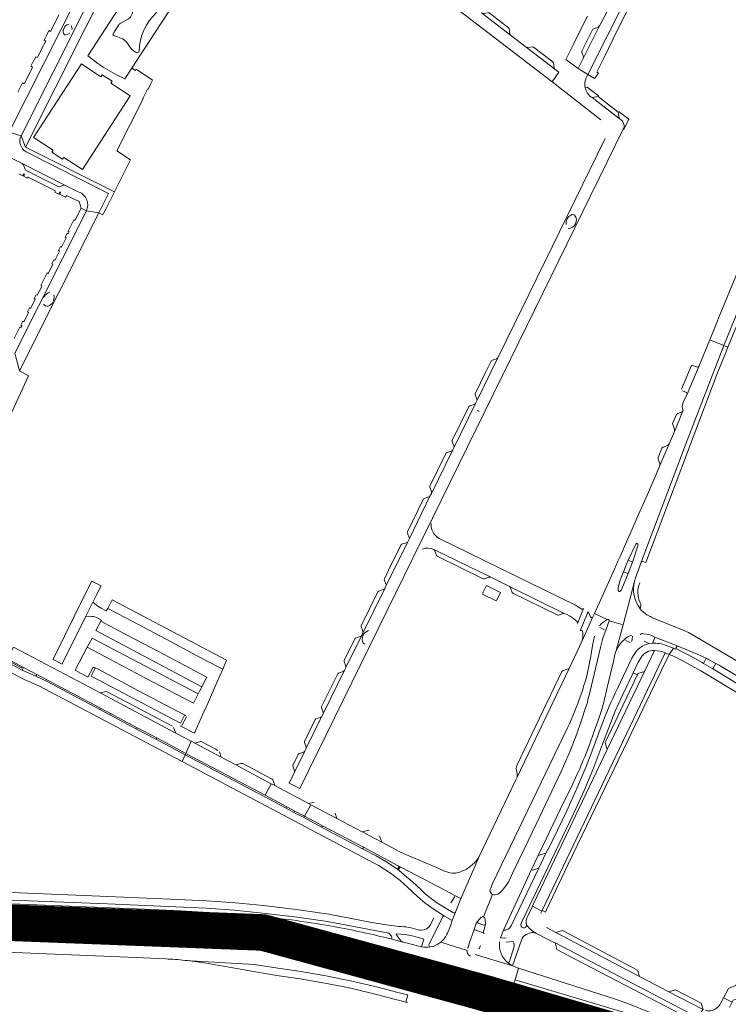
# Model space of a CAD drawing. Header units: metres. Extents: x 166325 to 190320, y 381923 to 404576.
# Tile 319 of 656: x 174459 to 174750, y 387516 to 387920. Entities that reach past the tile are written whole.
import ezdxf

# ---------------------------------------------------------------- set-up
doc = ezdxf.new("R2010")
doc.units = ezdxf.units.M
for name, color, linetype, lineweight in [('B-WE-VH-VERHARDING_ASFALT-GV', 8, 'Continuous', 18), ('B-WE-VH-VERHARDING_BETONSTRAATSTEEN-GV', 8, 'Continuous', 18), ('B-WE-VH-VERHARDING_N-WEG', 8, 'Continuous', 18), ('B-WE-VH-VERHARDING_STRAATBAKSTEEN-GV', 8, 'Continuous', 18)]:
    doc.layers.add(name, color=color, linetype=linetype, lineweight=lineweight)

msp = doc.modelspace()

# ---------------------------------------------------------------- linework, layer by layer
at = {"layer": 'B-WE-VH-VERHARDING_ASFALT-GV', "flags": 128}
for points in [[(174785.54, 387877.691), (174792.095, 387893.698), (174795.816, 387902.763), (174789.58, 387912.319), (174788.667, 387910.122), (174789.134, 387908.98), (174789.449, 387907.966), (174789.668, 387906.517), (174789.655, 387905.476), (174789.544, 387904.347), (174789.219, 387903.043), (174787.524, 387898.883), (174770.42, 387856.884), (174769.837, 387855.457), (174764.72, 387842.93), (174753.077, 387814.426), (174751.497, 387810.557), (174747.659, 387801.163), (174746.61, 387798.594), (174745.03, 387794.726), (174742.435, 387788.372), (174748.128, 387786.015)], [(174775.791, 387849.012), (174776.78, 387851.438), (174781.536, 387863.111), (174782.407, 387865.251), (174786.197, 387874.553), (174786.247, 387874.674), (174786.252, 387875.034), (174785.536, 387876.923), (174785.54, 387877.691), (174748.128, 387786.015), (174749.837, 387785.307), (174750.253, 387786.329), (174754.011, 387795.553), (174755.672, 387799.628), (174759.535, 387809.11), (174760.219, 387810.79)], [(174748.693, 387782.5), (174749.837, 387785.307), (174748.128, 387786.015), (174732.419, 387745.173), (174714.269, 387697.052), (174714.918, 387697.352), (174716.17, 387696.895), (174745.259, 387774.069)], [(174486.247, 387674.857), (174489.147, 387680.647), (174490.438, 387683.29), (174492.501, 387687.386), (174488.701, 387689.301), (174486.137, 387684.211), (174473.068, 387657.718), (174472.795, 387657.143), (174476.509, 387655.19), (174476.813, 387655.802)], [(174465.725, 387650.195), (174460.119, 387652.714), (174446.479, 387659.948), (174442.068, 387662.696), (174437.743, 387665.264), (174432.586, 387667.994), (174428.703, 387670.049), (174407.562, 387681.24), (174406.198, 387678.548), (174434.263, 387663.694), (174439.411, 387660.8), (174445.053, 387657.304), (174458.31, 387650.261), (174460.961, 387648.925), (174466.969, 387646.322), (174525.812, 387615.208), (174527.012, 387617.971), (174514.98, 387624.342), (174507.054, 387628.539), (174496.134, 387634.322), (174492.208, 387636.401), (174470.032, 387648.144)], [(174492.081, 387643.331), (174487.95, 387645.517), (174461.946, 387659.242), (174456.46, 387662.154), (174453.878, 387657.388), (174457.631, 387655.394), (174460.082, 387654.116), (174460.689, 387653.794), (174466.049, 387650.956), (174492.486, 387636.956), (174496.419, 387634.874), (174507.361, 387629.081), (174515.33, 387624.862), (174527.261, 387618.545), (174529.43, 387623.544), (174523.211, 387626.86)], [(174547.794, 387613.776), (174541.843, 387616.924), (174530.958, 387622.729), (174529.43, 387623.544), (174527.261, 387618.545), (174559.798, 387601.319), (174562.382, 387606.057)], [(174663.935, 387530.288), (174662.445, 387525.609), (174741.228, 387502.012), (174717.536, 387512.324), (174709.515, 387515.539), (174703.301, 387517.712)], [(174660.349, 387518.612), (174659.845, 387516.93), (174708.012, 387501.381), (174708.638, 387501.179), (174742.092, 387494.128)]]:
    msp.add_lwpolyline(points, close=True, dxfattribs=at)
for points in [[(174748.128, 387786.015), (174742.435, 387788.372), (174737.918, 387777.316), (174733.069, 387766.036), (174731.561, 387762.558), (174731.159, 387761.63), (174731.085, 387760.875), (174731.418, 387759.468)], [(174712.097, 387691.014), (174713.108, 387693.842), (174714.269, 387697.052), (174732.419, 387745.173), (174748.128, 387786.015)], [(174731.404, 387759.103), (174727.892, 387750.7), (174725.739, 387745.586), (174721.925, 387736.68), (174720.376, 387733.059), (174717.211, 387725.847), (174715.431, 387721.791), (174712.639, 387715.429), (174710.491, 387710.535), (174708.776, 387706.572), (174705.573, 387699.329), (174704.724, 387697.442), (174703.348, 387694.226), (174695.025, 387675.899), (174700.321, 387673.496)], [(174713.003, 387704.171), (174710.67, 387697.102), (174709.978, 387695.225), (174708.848, 387692.408), (174706.327, 387686.036), (174706.011, 387685.48), (174705.532, 387685.056)], [(174708.118, 387695.973), (174708.89, 387697.834), (174712.066, 387704.493)], [(174704.752, 387685.541), (174704.796, 387686.599), (174705.149, 387688.143), (174705.642, 387689.649), (174706.985, 387693.133), (174708.118, 387695.973)], [(174701.058, 387672.903), (174706.857, 387671.308), (174711.487, 387689.165), (174711.512, 387689.262)], [(174700.321, 387673.496), (174695.025, 387675.899), (174694.403, 387674.528), (174689.837, 387664.406), (174684.864, 387653.716), (174684.691, 387653.344), (174663.199, 387608.479), (174662.823, 387607.696), (174647.67, 387576.134), (174640.037, 387558.555), (174638.01, 387553.313), (174636.668, 387549.948), (174635.894, 387547.74), (174634.717, 387544.776)], [(174699.102, 387640.3), (174701.036, 387648.405), (174702.824, 387656.276), (174703.453, 387659.103), (174703.973, 387660.819), (174706.857, 387671.308), (174701.058, 387672.903), (174699.812, 387669.534), (174698.492, 387665.784), (174697.535, 387662.006), (174693.154, 387643.465), (174692.396, 387640.565), (174692.347, 387640.364), (174692.033, 387639.075)], [(174693.531, 387658.466), (174694.299, 387662.866), (174695.12, 387666.631)], [(174718.876, 387663.83), (174717.369, 387663.607)], [(174724.057, 387659.807), (174725.713, 387659.152), (174727.457, 387661.717), (174725.606, 387662.453), (174724.527, 387662.882)], [(174759.563, 387643.601), (174756.821, 387645.251), (174753.93, 387646.991), (174750.22, 387649.223), (174743.636, 387653.185), (174739.874, 387655.448), (174739.059, 387655.939), (174735.547, 387657.899), (174728.437, 387661.528), (174728.351, 387661.351), (174727.457, 387661.717), (174725.713, 387659.152), (174727.224, 387658.555), (174730.832, 387656.778), (174738.714, 387652.453), (174771.763, 387632.52), (174777.041, 387629.337), (174787.019, 387623.319)], [(174711.043, 387658.664), (174710.437, 387657.602), (174704.493, 387645.185)], [(174711.02, 387651.668), (174713.079, 387655.956), (174714.226, 387657.908)], [(174664.798, 387548.298), (174665.384, 387549.597), (174686.45, 387593.727), (174690.792, 387603.293), (174694.351, 387611.773), (174697.311, 387619.376), (174700.79, 387628.757), (174703.614, 387635.888), (174706.583, 387642.425), (174711.02, 387651.668)], [(174691.514, 387637.609), (174689.648, 387631.695), (174687.878, 387626.583), (174685.267, 387619.915), (174681.468, 387611.04), (174671.192, 387589.474), (174666.151, 387579.192), (174661.606, 387569.663), (174659.928, 387565.952)], [(174693.103, 387622.416), (174694.681, 387626.82), (174697.141, 387633.687)], [(174652.146, 387562.157), (174652.735, 387564.012), (174653.365, 387565.32), (174684.018, 387628.959)], [(174697.837, 387629.566), (174694.424, 387620.309), (174691.693, 387613.131), (174688.127, 387604.778), (174683.668, 387594.897), (174676.126, 387579.005), (174675.914, 387579.086), (174675.171, 387577.516), (174672.273, 387571.399), (174660.911, 387547.661)], [(174583.056, 387588.293), (174575.712, 387592.182), (174571.682, 387594.316), (174568.457, 387596.023), (174559.504, 387600.764), (174527.012, 387617.971), (174525.812, 387615.208), (174558.111, 387598.129), (174604.683, 387573.504)], [(174552.374, 387552.06), (174538.878, 387553.089), (174525.363, 387553.842), (174510.369, 387554.506), (174428.482, 387557.87), (174416.392, 387558.543), (174399.352, 387559.725), (174389.651, 387560.652), (174380.477, 387561.804), (174371.33, 387563.152), (174361.236, 387564.872), (174356.935, 387565.751), (174351.204, 387566.922), (174341.677, 387568.974), (174332.182, 387571.171), (174194.566, 387605.241), (174183.218, 387607.987), (174171.845, 387610.626)], [(174607.772, 387582.043), (174599.738, 387586.294), (174589.349, 387591.79), (174578.629, 387597.461), (174576.025, 387592.728), (174583.375, 387588.837), (174600.458, 387579.828), (174614.538, 387572.406), (174615.797, 387571.742), (174633.907, 387562.195), (174635.671, 387561.267), (174638.303, 387559.915), (174639.861, 387559.079)], [(174656.464, 387542.815), (174657.676, 387545.97), (174669.244, 387570.859), (174672.003, 387576.603), (174673.75, 387580.258), (174682.545, 387598.591)], [(174625.619, 387560.899), (174623.851, 387562.535), (174620.163, 387565.947), (174617.136, 387568.565), (174614.91, 387570.376), (174613.751, 387571.223), (174609.425, 387574.119), (174605.439, 387576.443), (174600.164, 387579.261), (174583.056, 387588.293)], [(174634.058, 387569.984), (174633.533, 387570.225), (174630.919, 387571.424), (174617.878, 387576.838), (174615.13, 387578.15), (174607.772, 387582.043)], [(174640.037, 387558.555), (174647.67, 387576.134), (174646.867, 387574.781), (174645.867, 387573.566), (174645.194, 387572.993), (174643.905, 387571.942)], [(174416.351, 387560.11), (174452.204, 387558.455), (174495.13, 387556.692), (174535.578, 387554.918), (174547.295, 387554.095), (174558.737, 387552.971), (174571.85, 387551.448), (174585.389, 387549.484), (174610.617, 387544.689), (174611.674, 387543.417)], [(174520.98, 387558.623), (174495.22, 387559.761), (174452.451, 387561.52), (174416.607, 387563.139)], [(174618.481, 387563.464), (174622.385, 387559.793), (174625.499, 387557.079), (174626.366, 387556.414), (174628.02, 387555.225), (174633.454, 387551.707), (174636.668, 387549.948), (174638.01, 387553.313)], [(174653.256, 387560.613), (174649.485, 387551.431)], [(174614.715, 387547.497), (174609.644, 387548.099), (174603.675, 387549.131), (174586.004, 387552.457), (174572.541, 387554.429), (174559.157, 387556.014), (174547.723, 387557.128), (174535.807, 387557.968), (174520.98, 387558.623)], [(174637.332, 387552.997), (174636.894, 387553.26), (174632.435, 387555.937), (174630.65, 387557.058)], [(174633.454, 387551.707), (174628.02, 387555.225)], [(174673.032, 387552.922), (174673.447, 387553.776), (174669.594, 387555.778), (174667.675, 387551.758)], [(174436.885, 387550.529), (174518.822, 387547.154), (174531.075, 387546.548), (174541.33, 387545.908), (174551.572, 387545.091), (174561.771, 387544.098), (174571.943, 387542.86), (174582.08, 387541.332), (174592.17, 387539.519), (174602.201, 387537.34), (174614.867, 387534.224), (174619.536, 387532.933), (174622.32, 387532.164), (174623.263, 387531.903), (174625.21, 387531.199), (174628.163, 387529.862)], [(174627.137, 387540.277), (174631.96, 387549.802), (174632.787, 387551.487)], [(174629.18, 387551.049), (174627.713, 387548.109)], [(174643.377, 387539.398), (174643.804, 387540.831), (174645.54, 387545.839), (174646.696, 387549.071), (174647.12, 387549.601), (174648.466, 387551.153)], [(174647.12, 387549.601), (174646.696, 387549.071), (174645.54, 387545.839)], [(174646.14, 387546.119), (174649.429, 387544.896), (174650.303, 387548.335)], [(174650.303, 387548.335), (174649.695, 387548.01), (174647.34, 387548.872)], [(174650.135, 387550.599), (174650.303, 387548.335), (174649.429, 387544.896)], [(174651.617, 387518.827), (174626.742, 387525.628), (174614.221, 387528.805), (174602.419, 387531.745), (174596.661, 387533.055), (174590.873, 387534.229), (174585.059, 387535.265), (174579.222, 387536.163), (174573.366, 387536.923), (174568.389, 387537.319), (174563.405, 387537.625), (174558.417, 387537.841), (174553.426, 387537.968), (174548.433, 387538.005), (174520.382, 387541.114), (174437.763, 387544.515)], [(174611.482, 387542.323), (174616.335, 387541.064), (174615.968, 387541.24), (174615.687, 387541.494), (174613.607, 387544.102), (174613.766, 387544.487), (174617.383, 387544.204), (174619.718, 387543.698), (174622.838, 387542.866), (174625.006, 387542.201), (174624.033, 387539.069)], [(174623.978, 387545.932), (174623.33, 387545.965), (174622.694, 387546.092)], [(174657.676, 387545.97), (174656.464, 387542.815), (174658.129, 387542.684), (174658.852, 387542.74)], [(174667.028, 387544.153), (174668.852, 387544.845), (174669.382, 387544.925), (174669.925, 387544.966), (174670.44, 387544.898), (174671.027, 387544.763)], [(174671.027, 387544.763), (174671.855, 387544.33), (174675.212, 387542.575), (174677.927, 387541.181), (174678.873, 387540.685), (174737.222, 387510.197), (174739.66, 387513.318), (174725.631, 387520.598), (174713.63, 387526.921), (174679.248, 387544.918)], [(174679.248, 387544.918), (174675.317, 387546.985)], [(174548.407, 387541.005), (174530.328, 387540.848), (174520.382, 387541.114), (174548.433, 387538.005), (174553.426, 387537.968), (174558.417, 387537.841), (174563.405, 387537.625), (174568.389, 387537.319), (174573.366, 387536.923), (174579.222, 387536.163), (174585.059, 387535.265), (174590.873, 387534.229), (174596.661, 387533.055), (174602.419, 387531.745), (174614.221, 387528.805), (174626.742, 387525.628), (174627.414, 387528.047), (174624.493, 387528.89), (174621.631, 387529.718), (174618.89, 387530.51), (174614.195, 387531.805), (174602.393, 387534.745)], [(174624.033, 387539.069), (174621.836, 387539.626), (174618.283, 387540.547), (174616.335, 387541.064), (174611.482, 387542.323), (174608.565, 387543.026)], [(174627.138, 387539.504), (174627.086, 387539.748)], [(174642.788, 387537.644), (174631.964, 387541.031)], [(174661.48, 387531.235), (174665.046, 387541.838)], [(174415.648, 387538.61), (174423.267, 387538.263), (174456.996, 387536.725), (174506.851, 387534.655), (174519.019, 387534.15)], [(174628.823, 387539.301), (174627.676, 387539.089)], [(174646.102, 387535.913), (174661.48, 387531.235)], [(174653.017, 387518.884), (174654.619, 387518.522), (174655.622, 387518.295), (174657.257, 387517.766), (174659.845, 387516.93), (174660.349, 387518.612), (174662.445, 387525.609), (174663.935, 387530.288), (174661.48, 387531.235), (174646.102, 387535.913)], [(174526.972, 387533.552), (174555.46, 387531.897), (174565.072, 387530.357), (174574.705, 387528.96), (174584.808, 387527.198), (174594.861, 387525.167), (174606.612, 387522.4), (174613.839, 387520.511), (174618.416, 387519.374), (174617.668, 387516.363), (174618.373, 387516.143)], [(174534.875, 387532.465), (174541.913, 387531.231), (174555.029, 387528.928), (174564.641, 387527.388), (174574.274, 387525.991), (174584.377, 387524.229), (174594.43, 387522.198), (174606.181, 387519.431), (174613.408, 387517.542), (174615.147, 387517.053), (174617.668, 387516.363), (174618.416, 387519.374), (174613.839, 387520.511), (174606.612, 387522.4), (174594.861, 387525.167), (174584.808, 387527.198), (174574.705, 387528.96), (174565.072, 387530.357), (174555.46, 387531.897), (174526.972, 387533.552)], [(174627.414, 387528.047), (174626.742, 387525.628), (174651.617, 387518.827)], [(174746.486, 387499.999), (174741.228, 387502.012), (174662.445, 387525.609), (174660.349, 387518.612), (174742.092, 387494.128), (174818.205, 387470.214), (174855.681, 387459.179), (174882.384, 387451.497), (174910.59, 387443.622), (174963.641, 387429.508), (175000, 387419.97), (175016.181, 387415.624), (175025.288, 387413.166), (175053.85, 387405.65)], [(174649.695, 387509.885), (174651.428, 387509.722), (174654.102, 387508.907), (174657.232, 387507.967), (174659.15, 387514.538), (174656.483, 387515.407), (174653.815, 387516.276), (174653.33, 387516.434)], [(174750.511, 387514.21), (174751.653, 387516.374), (174748.07, 387518.152), (174747.024, 387516.143)]]:
    msp.add_lwpolyline(points, dxfattribs=at)
at = {"layer": 'B-WE-VH-VERHARDING_ASFALT-GV'}
for points in [[(174731.418, 387759.468, -0.1808714), (174731.404, 387759.103)], [(174700.321, 387673.496, -0.6579424), (174701.058, 387672.903)], [(174717.369, 387663.607, 0.2117992), (174711.043, 387658.664)], [(174724.527, 387662.882, 0.0885446), (174718.876, 387663.83)], [(174689.448, 387642.43, 0.0482211), (174693.531, 387658.466)], [(174714.226, 387657.908, -0.288425), (174719.743, 387660.739)], [(174719.743, 387660.739, -0.0787436), (174724.057, 387659.807)], [(174704.493, 387645.185, 0.0246187), (174697.837, 387629.566)], [(174684.018, 387628.959, 0.0265775), (174689.448, 387642.43)], [(174692.033, 387639.075, -0.02635), (174691.514, 387637.609)], [(174697.141, 387633.687, 0.0146778), (174699.102, 387640.3)], [(174687.338, 387608.523, 0.0188602), (174693.103, 387622.416)], [(174682.545, 387598.591, 0.0103821), (174687.338, 387608.523)], [(174604.683, 387573.504, -0.0589837), (174618.481, 387563.464)], [(174640.624, 387570.103, -0.2093734), (174634.058, 387569.984)], [(174643.905, 387571.942, -0.080105), (174640.624, 387570.103)], [(174659.928, 387565.952, -0.0368185), (174657.612, 387562.821)], [(174630.65, 387557.058, -0.0339469), (174625.619, 387560.899)], [(174653.256, 387560.613, -0.2087059), (174652.146, 387562.157)], [(174655.407, 387560.725, -0.1878188), (174653.256, 387560.613)], [(174657.612, 387562.821, -0.1095157), (174655.407, 387560.725)], [(174584.882, 387547.986, 0.0219582), (174552.374, 387552.06)], [(174638.01, 387553.313, -0.3281372), (174637.332, 387552.997)], [(174608.565, 387543.026, 0.0196044), (174584.882, 387547.986)], [(174627.713, 387548.109, -0.2587802), (174623.978, 387545.932)], [(174632.787, 387551.487, -0.4417867), (174633.454, 387551.707)], [(174667.098, 387548.091, -0.6629915), (174665.563, 387547.008)], [(174667.675, 387551.758, 0.1865736), (174667.098, 387548.091)], [(174671.027, 387544.763, -0.0894593), (174667.098, 387548.091)], [(174622.694, 387546.092, 0.0777593), (174614.715, 387547.497)], [(174634.717, 387544.776, -0.1262114), (174631.964, 387541.031)], [(174645.54, 387545.839, -0.4135037), (174646.14, 387546.119)], [(174649.429, 387544.896, -0.3362513), (174649.686, 387544.394)], [(174665.046, 387541.838, -0.2326137), (174667.028, 387544.153)], [(174573.34, 387539.923, 0.0223779), (174548.407, 387541.005)], [(174602.393, 387534.745, 0.0295208), (174573.34, 387539.923)], [(174611.864, 387542.678, -0.3439942), (174611.482, 387542.323)], [(174611.674, 387543.417, -0.2624187), (174611.864, 387542.678)], [(174627.086, 387539.748, -0.2387046), (174627.137, 387540.277)], [(174631.964, 387541.031, -0.0819187), (174628.823, 387539.301)], [(174648.307, 387539.697, -0.0405713), (174647.638, 387538.222)], [(174658.992, 387532.998, -0.2351957), (174656.123, 387541.21)], [(174627.676, 387539.089, -0.0781382), (174624.033, 387539.069)], [(174627.676, 387539.089, -0.4009235), (174627.138, 387539.504)], [(174644.203, 387535.301, -0.3863413), (174642.788, 387537.644)], [(174642.985, 387538.508, -0.0507486), (174643.377, 387539.398)], [(174519.019, 387534.15, -0.0153385), (174526.972, 387533.552)], [(174526.972, 387533.552, -0.0153167), (174534.875, 387532.465)], [(174659.176, 387532.829, -0.1047474), (174658.992, 387532.998)], [(174660.134, 387533.077, -0.4279401), (174659.176, 387532.829)], [(174661.48, 387531.235, -0.0625762), (174659.176, 387532.829)], [(174628.163, 387529.862, -0.73234), (174627.414, 387528.047)], [(174651.274, 387517.525, -0.2572487), (174651.617, 387518.827)], [(174653.33, 387516.434, -0.1491364), (174651.274, 387517.525)], [(174651.617, 387518.827, -0.1307303), (174653.017, 387518.884)], [(174747.024, 387516.143, -0.3506561), (174740.555, 387512.896)]]:
    msp.add_lwpolyline(points, format="xyb", dxfattribs=at)
at = {"layer": 'B-WE-VH-VERHARDING_BETONSTRAATSTEEN-GV', "flags": 128}
for points in [[(174489.886, 387943.448), (174454.721, 387873.53), (174459.624, 387872.069), (174485.633, 387923.786), (174487.015, 387926.57), (174489.622, 387931.66), (174491.025, 387934.443), (174499.71, 387951.568), (174521.321, 387994.497)], [(174454.721, 387873.53), (174489.886, 387943.448)], [(174485.633, 387923.786), (174459.624, 387872.069), (174461.442, 387867.452), (174498.597, 387941.352)], [(174627.842, 387932.531), (174677.644, 387894.24), (174680.43, 387898.208), (174678.837, 387899.433), (174667.002, 387908.532), (174660.615, 387913.443), (174648.755, 387922.562)], [(174475.177, 387921.747), (174473.469, 387918.358), (174471.742, 387914.929), (174471.033, 387915.287), (174470.055, 387913.348), (174469.065, 387911.386), (174469.786, 387911.023), (174468.062, 387907.626), (174466.326, 387904.206), (174465.636, 387904.555), (174464.662, 387902.622), (174463.68, 387900.674), (174464.378, 387900.32), (174462.663, 387896.913), (174460.942, 387893.495), (174460.231, 387893.835), (174459.264, 387891.907), (174458.291, 387889.967)], [(174692.165, 387921.219), (174689.473, 387915.858), (174686.55, 387910.038), (174683.25, 387903.465), (174688.445, 387899.757), (174690.48, 387903.822), (174690.519, 387904.572), (174689.898, 387906.459), (174689.948, 387906.882), (174694.439, 387915.826), (174694.749, 387916.086), (174696.622, 387916.715), (174697.202, 387917.212), (174699.01, 387920.813)], [(174477.048, 387915.771), (174477.665, 387916.983), (174478.474, 387917.65), (174479.344, 387917.91)], [(174479.675, 387914.184), (174478.703, 387913.657), (174477.937, 387913.522)], [(174691.684, 387895.843), (174692.416, 387897.304), (174688.445, 387899.757)], [(174680.43, 387898.208), (174677.644, 387894.24), (174688.986, 387885.52), (174697.692, 387878.716)], [(174448.785, 387872.022), (174420.159, 387886.455), (174404.016, 387894.595), (174401.733, 387890.147), (174401.998, 387890.013), (174414.521, 387883.683), (174415.305, 387883.286), (174433.249, 387874.216), (174434.232, 387873.721), (174447.52, 387867.036), (174460.092, 387860.712), (174477.94, 387851.733), (174483.359, 387849.007)], [(174706.028, 387878.595), (174705.197, 387879.227), (174694.128, 387887.773)], [(174459.624, 387872.069), (174454.721, 387873.53)], [(174461.442, 387867.452), (174459.624, 387872.069)], [(174620.505, 387698.629), (174620.792, 387699.213), (174624.634, 387707.046), (174628.597, 387715.127), (174657.351, 387773.667), (174706.914, 387874.78)], [(174461.747, 387865.499), (174495.573, 387848.475), (174491.533, 387840.435), (174493.274, 387839.607), (174493.52, 387840.14), (174494.398, 387841.927), (174497.964, 387849.106), (174461.442, 387867.452)], [(174699.419, 387871.019), (174658.903, 387788.234), (174655.451, 387780.99), (174646.842, 387763.518), (174646.276, 387762.253), (174637.329, 387743.987), (174636.871, 387743.097), (174628.096, 387725.228), (174627.667, 387724.353), (174619.059, 387706.823), (174618.28, 387705.165), (174609.405, 387687.181), (174608.949, 387686.28), (174599.937, 387667.914), (174599.491, 387667.012), (174592.902, 387653.549), (174592.446, 387652.632), (174583.642, 387634.715), (174583.192, 387633.809), (174576.72, 387620.613), (174576.179, 387619.475), (174571.799, 387610.579), (174569.671, 387606.352), (174574.134, 387604.105), (174620.505, 387698.629)], [(174483.359, 387849.007), (174477.94, 387851.733), (174477.224, 387851.793), (174475.282, 387851.198), (174474.934, 387851.224), (174461.496, 387857.964), (174461.252, 387858.256), (174460.595, 387860.138), (174460.092, 387860.712), (174447.52, 387867.036)], [(174486.434, 387841.324), (174491.533, 387840.435), (174495.573, 387848.475), (174461.747, 387865.499)], [(174458.654, 387856.447), (174460.32, 387855.64), (174460.56, 387856.107), (174460.757, 387856.489), (174460.9, 387856.416), (174461.039, 387856.345), (174460.845, 387855.956), (174460.611, 387855.489), (174462.259, 387854.653), (174462.486, 387855.119), (174466.326, 387853.193), (174467.46, 387852.602), (174473.735, 387849.465), (174473.537, 387848.997), (174475.147, 387848.171), (174475.38, 387848.635), (174475.581, 387849.035), (174475.749, 387848.944), (174475.865, 387848.882), (174475.667, 387848.49), (174475.47, 387848.098), (174477.92, 387846.859), (174478.11, 387847.226), (174478.327, 387847.648), (174483.424, 387845.082), (174484.293, 387842.431), (174486.434, 387841.324)], [(174457.054, 387782.919), (174486.434, 387841.324), (174484.293, 387842.431), (174481.722, 387837.327), (174481.27, 387837.567), (174478.922, 387832.877), (174479.368, 387832.663), (174479.075, 387832.081), (174478.978, 387831.887), (174478.521, 387832.125), (174477.672, 387830.499), (174478.165, 387830.259), (174476.34, 387826.628), (174476.24, 387826.429), (174475.789, 387826.656), (174474.946, 387824.974), (174475.395, 387824.749), (174473.598, 387821.179), (174473.502, 387820.989), (174473.038, 387821.21), (174472.228, 387819.587), (174472.68, 387819.365), (174470.854, 387815.731), (174470.754, 387815.532), (174470.3, 387815.772), (174467.744, 387810.683), (174468.203, 387810.449), (174468.117, 387810.279), (174466.277, 387806.646), (174465.824, 387806.867), (174465.001, 387805.241), (174465.456, 387805.01), (174465.367, 387804.834), (174463.534, 387801.191), (174463.064, 387801.425), (174462.259, 387799.803), (174462.712, 387799.562), (174462.624, 387799.386), (174460.799, 387795.748), (174460.333, 387795.959), (174459.52, 387794.344), (174459.97, 387794.113), (174459.88, 387793.938), (174459.567, 387793.325), (174459.122, 387793.554), (174456.776, 387788.905)], [(174468.9, 387805.642), (174469.194, 387806.23)], [(174451.596, 387749.394), (174462.735, 387773.505), (174458.93, 387775.541)], [(174647.707, 387758.952), (174647.419, 387759.003), (174647.084, 387759.253)], [(174730.987, 387758.79), (174729.256, 387758.078), (174728.715, 387757.631), (174727.075, 387753.993), (174727.907, 387751.516), (174727.892, 387750.7), (174731.404, 387759.103)], [(174628.597, 387715.127), (174624.634, 387707.046), (174620.792, 387699.213)], [(174689.945, 387677.707), (174688.565, 387678.538), (174687.219, 387679.349), (174631.347, 387706.749)], [(174618.28, 387705.165), (174615.838, 387704.41), (174615.701, 387704.309), (174610.556, 387693.815), (174608.807, 387690.236), (174608.79, 387689.858), (174609.434, 387687.967)], [(174609.405, 387687.181), (174618.28, 387705.165)], [(174629.099, 387702.289), (174652.48, 387690.851), (174660.136, 387687.088), (174682.91, 387675.886)], [(174712.066, 387704.493), (174708.89, 387697.834), (174710.67, 387697.102), (174713.003, 387704.171)], [(174708.848, 387692.408), (174706.985, 387693.133), (174705.642, 387689.649), (174705.149, 387688.143), (174704.796, 387686.599), (174704.752, 387685.541)], [(174705.532, 387685.056), (174706.011, 387685.48), (174706.327, 387686.036), (174708.848, 387692.408)], [(174711.512, 387689.262), (174711.487, 387689.165)], [(174688.142, 387671.92), (174690.625, 387677.955)], [(174686.466, 387673.898), (174687.299, 387673.168), (174688.062, 387672.365)], [(174693.482, 387674.544), (174692.433, 387676.815), (174689.143, 387668.832)], [(174689.837, 387664.406), (174694.403, 387674.528)], [(174697.33, 387670.182), (174699.144, 387669.279)], [(174699.812, 387669.534), (174701.058, 387672.903)], [(174710.366, 387667.089), (174708.973, 387666.456), (174707.827, 387665.743)], [(174710.362, 387664.444), (174710.736, 387666.613)], [(174715.448, 387664.637), (174717.369, 387663.607), (174718.876, 387663.83), (174719.672, 387665.713), (174719.925, 387666.311)], [(174719.925, 387666.311), (174718.198, 387667.009)], [(174600.821, 387663.483), (174600.503, 387663.475), (174600.216, 387663.596), (174600.04, 387663.795)], [(174707.975, 387664.929), (174709.694, 387664.102)], [(174719.743, 387660.739), (174715.664, 387652.206), (174700.346, 387620.164), (174670.046, 387556.736), (174669.594, 387555.778), (174673.447, 387553.776), (174673.578, 387554.046), (174724.057, 387659.807)], [(174663.199, 387608.479), (174684.691, 387653.344)], [(174684.691, 387653.344), (174681.956, 387652.396)], [(174681.616, 387652.093), (174663.328, 387613.836)], [(174494.653, 387643.993), (174492.081, 387643.331), (174523.211, 387626.86), (174522.242, 387629.088)], [(174521.752, 387629.64), (174520.683, 387630.198), (174506.143, 387637.931), (174494.653, 387643.993)], [(174533.07, 387623.338), (174530.958, 387622.729), (174541.843, 387616.924), (174541.075, 387619.131)], [(174540.485, 387619.741), (174539.375, 387620.373), (174533.81, 387623.244)], [(174549.89, 387614.434), (174547.794, 387613.776), (174562.382, 387606.057), (174563.806, 387605.304), (174563.084, 387607.427)], [(174562.73, 387607.896), (174562.417, 387608.089), (174550.66, 387614.318)], [(174579.951, 387598.545), (174577.696, 387597.955), (174578.629, 387597.461), (174589.349, 387591.79), (174588.574, 387593.923)], [(174601.822, 387586.922), (174599.738, 387586.294), (174607.772, 387582.043), (174606.976, 387584.311)], [(174615.797, 387571.742), (174614.538, 387572.406)], [(174613.751, 387571.223), (174614.91, 387570.376)], [(174614.792, 387571.076), (174615.196, 387571.631)], [(174672.273, 387571.399), (174669.792, 387570.603), (174669.244, 387570.859), (174657.676, 387545.97)], [(174660.911, 387547.661), (174672.273, 387571.399)], [(174648.466, 387551.153), (174647.12, 387549.601)], [(174647.34, 387548.872), (174649.695, 387548.01), (174650.303, 387548.335), (174650.135, 387550.599)], [(174661.634, 387541.334), (174658.858, 387541.037)], [(174660.134, 387533.077), (174661.952, 387538.836)], [(174624.493, 387528.89), (174627.414, 387528.047)], [(174628.163, 387529.862), (174625.21, 387531.199)]]:
    msp.add_lwpolyline(points, dxfattribs=at)
for points in [[(174720.595, 387953.529), (174716.206, 387955.252), (174716.13, 387954.995), (174716.044, 387954.741), (174714.245, 387951.157), (174707.524, 387937.77), (174705.704, 387934.146), (174699.01, 387920.813), (174697.202, 387917.212), (174690.48, 387903.822), (174688.445, 387899.757), (174692.416, 387897.304), (174700.42, 387913.282)], [(174717.864, 387942.156), (174720.475, 387947.37), (174723.431, 387953.273), (174720.595, 387953.529), (174700.42, 387913.282), (174692.416, 387897.304), (174695.067, 387895.667), (174696.671, 387897.839), (174696.075, 387898.278), (174698.912, 387904.021), (174702.811, 387911.913), (174702.732, 387911.953), (174705.692, 387917.854), (174708.31, 387923.074)], [(174648.755, 387922.562), (174660.615, 387913.443), (174660.256, 387914.106), (174659.994, 387916.105), (174659.792, 387916.434), (174651.872, 387922.544), (174651.395, 387922.629), (174649.508, 387922.362)], [(174697.202, 387917.212), (174696.622, 387916.715), (174694.749, 387916.086), (174694.439, 387915.826), (174689.948, 387906.882), (174689.898, 387906.459), (174690.519, 387904.572), (174690.48, 387903.822)], [(174667.002, 387908.532), (174678.837, 387899.433), (174678.461, 387900.088), (174678.233, 387902.115), (174678.01, 387902.411), (174670.078, 387908.522), (174669.711, 387908.611), (174667.736, 387908.37)], [(174696.644, 387888.195), (174694.128, 387887.773), (174705.197, 387879.227), (174704.862, 387881.846)], [(174460.092, 387860.712), (174460.595, 387860.138), (174461.252, 387858.256), (174461.496, 387857.964), (174474.934, 387851.224), (174475.282, 387851.198), (174477.224, 387851.793), (174477.94, 387851.733)], [(174491.533, 387840.435), (174486.434, 387841.324), (174457.054, 387782.919), (174458.93, 387775.541)], [(174655.451, 387780.99), (174655.252, 387780.743), (174654.889, 387780.54), (174652.809, 387779.883), (174652.767, 387779.848), (174650.531, 387775.203), (174646.135, 387766.204), (174646.118, 387765.844), (174646.787, 387763.987), (174646.842, 387763.518)], [(174646.276, 387762.253), (174646.082, 387762.004), (174645.719, 387761.8), (174643.842, 387761.186), (174643.527, 387760.925), (174636.702, 387747.024), (174636.678, 387746.647), (174637.375, 387744.779), (174637.409, 387744.36), (174637.329, 387743.987)], [(174636.871, 387743.097), (174636.597, 387742.769), (174636.277, 387742.602), (174634.372, 387741.981), (174634.085, 387741.72), (174627.495, 387728.308), (174627.455, 387727.891), (174628.151, 387726.017), (174628.199, 387725.629), (174628.096, 387725.228)], [(174725.739, 387745.586), (174725.101, 387744.977), (174723.32, 387744.308), (174722.751, 387743.783), (174721.172, 387740.083), (174721.177, 387739.323), (174721.926, 387737.54), (174721.925, 387736.68)], [(174627.667, 387724.353), (174627.422, 387724.044), (174627.074, 387723.861), (174625.165, 387723.247), (174624.883, 387723.004), (174618.281, 387709.502), (174618.217, 387709.18), (174619.059, 387706.823)], [(174629.099, 387702.289), (174629.43, 387702.007), (174630.235, 387699.805), (174630.485, 387699.523), (174649.438, 387690.26), (174649.816, 387690.257), (174651.694, 387690.876), (174652.084, 387690.948), (174652.48, 387690.851)], [(174608.949, 387686.28), (174608.678, 387685.946), (174608.364, 387685.774), (174606.484, 387685.168), (174606.177, 387684.895), (174599.313, 387670.931), (174599.319, 387670.558), (174599.98, 387668.683), (174600.019, 387668.311), (174599.937, 387667.914)], [(174660.136, 387687.088), (174660.439, 387686.829), (174660.62, 387686.501), (174661.274, 387684.6), (174661.522, 387684.302), (174679.964, 387675.264), (174680.356, 387675.234), (174682.22, 387675.913), (174682.608, 387675.963), (174682.91, 387675.886)], [(174599.491, 387667.012), (174599.224, 387666.67), (174598.909, 387666.511), (174597.001, 387665.854), (174596.714, 387665.613), (174592.301, 387656.622), (174592.273, 387656.258), (174592.953, 387654.323), (174592.993, 387653.839), (174592.902, 387653.549)], [(174708.873, 387624.107), (174722.746, 387652.978), (174725.713, 387659.152), (174724.057, 387659.807), (174673.578, 387554.046), (174674.972, 387553.368), (174675.409, 387554.268), (174684.339, 387573.05)], [(174460.689, 387653.794), (174460.119, 387652.714), (174465.725, 387650.195), (174466.049, 387650.956)], [(174592.446, 387652.632), (174592.188, 387652.308), (174591.86, 387652.138), (174589.933, 387651.495), (174589.657, 387651.257), (174583.029, 387637.742), (174583.006, 387637.367), (174583.698, 387635.48), (174583.738, 387635.072), (174583.642, 387634.715)], [(174715.664, 387652.206), (174712.905, 387651.267), (174712.783, 387650.849), (174712.616, 387650.583), (174708.36, 387641.625), (174706.829, 387638.43), (174703.821, 387632.052), (174699.715, 387623.495), (174699.406, 387622.957), (174700.346, 387620.164)], [(174492.486, 387636.956), (174492.208, 387636.401), (174496.134, 387634.322), (174496.419, 387634.874)], [(174583.192, 387633.809), (174582.931, 387633.485), (174582.61, 387633.306), (174580.725, 387632.698), (174580.427, 387632.429), (174576.014, 387623.412), (174575.994, 387623.054), (174576.69, 387621.152), (174576.72, 387620.613)], [(174507.361, 387629.081), (174507.054, 387628.539), (174514.98, 387624.342), (174515.33, 387624.862)], [(174576.179, 387619.475), (174575.884, 387619.131), (174575.59, 387618.987), (174573.683, 387618.361), (174573.412, 387618.1), (174571.195, 387613.616), (174571.173, 387613.225), (174571.843, 387611.358), (174571.885, 387610.94), (174571.799, 387610.579)], [(174563.806, 387605.304), (174562.382, 387606.057), (174559.798, 387601.319), (174568.809, 387596.548), (174571.978, 387594.871), (174576.025, 387592.728), (174578.629, 387597.461), (174577.696, 387597.955)], [(174568.809, 387596.548), (174568.457, 387596.023), (174571.682, 387594.316), (174571.978, 387594.871)], [(174576.025, 387592.728), (174575.712, 387592.182), (174583.056, 387588.293), (174583.375, 387588.837)], [(174779.387, 387566.989), (174780.906, 387570.032), (174777.362, 387571.805), (174775.843, 387568.76), (174755.484, 387527.96), (174753.102, 387523.187), (174750.079, 387522.054), (174748.07, 387518.152), (174751.653, 387516.374), (174752.087, 387517.252), (174755.057, 387518.257), (174759.05, 387526.253)], [(174679.248, 387544.918), (174713.63, 387526.921), (174712.793, 387529.565), (174681.921, 387545.774)], [(174678.873, 387540.685), (174679.654, 387538.016), (174686.393, 387534.484), (174687.425, 387533.945), (174734.548, 387509.352), (174737.222, 387510.197)], [(174725.631, 387520.598), (174739.66, 387513.318), (174738.861, 387515.981), (174728.368, 387521.451)]]:
    msp.add_lwpolyline(points, close=True, dxfattribs=at)
at = {"layer": 'B-WE-VH-VERHARDING_BETONSTRAATSTEEN-GV'}
for points in [[(174477.233, 387913.949, -0.2251456), (174477.048, 387915.771)], [(174480.166, 387917.456, -0.2170074), (174480.496, 387915.726)], [(174477.937, 387913.522, -0.3608608), (174477.233, 387913.949)], [(174691.25, 387891.968, -0.1574959), (174691.684, 387895.843)], [(174706.914, 387874.78, 0.3772091), (174706.028, 387878.595)], [(174459.624, 387872.069, 0.3967349), (174461.747, 387865.499)], [(174486.434, 387841.324, 0.4393656), (174483.359, 387849.007)], [(174683.51, 387835.708, -0.3474743), (174685.487, 387839.582)], [(174686.918, 387839.551, -0.637209), (174684.253, 387834.07)], [(174685.487, 387839.582, -0.2850608), (174686.918, 387839.551)], [(174469.194, 387806.23, -0.1959782), (174471.449, 387807.837)], [(174473.078, 387806.782, -0.1607168), (174472.963, 387804.254)], [(174470.763, 387802.196, -0.3889819), (174468.89, 387803.033)], [(174472.721, 387803.76, -0.2002795), (174470.763, 387802.196)], [(174731.404, 387759.103, -0.2688923), (174730.987, 387758.79)], [(174628.337, 387710.33, -0.1036576), (174627.993, 387712.858)], [(174631.347, 387706.749, -0.1942091), (174628.337, 387710.33)], [(174624.46, 387702.431, -0.2133341), (174629.099, 387702.289)], [(174713.003, 387704.171, 0.7555033), (174712.066, 387704.493)], [(174712.097, 387691.014, 0.0347542), (174711.512, 387689.262)], [(174704.752, 387685.541, 0.4781208), (174705.532, 387685.056)], [(174711.487, 387689.165, 0.2280195), (174713.795, 387677.946)], [(174713.877, 387680.353, -0.2204958), (174713.716, 387688.521)], [(174690.625, 387677.955, -0.3767715), (174689.945, 387677.707)], [(174713.795, 387677.946, 0.2418114), (174713.877, 387680.353)], [(174682.91, 387675.886, -0.0833018), (174686.466, 387673.898)], [(174694.403, 387674.528, -0.6312158), (174693.482, 387674.544)], [(174700.321, 387673.496, 0.1120186), (174697.153, 387670.931)], [(174688.062, 387672.365, -0.2677606), (174688.142, 387671.92)], [(174689.143, 387668.832, -0.6194398), (174690.108, 387668.814)], [(174600.04, 387663.795, -0.4537168), (174602.346, 387668.921)], [(174690.108, 387668.814, -0.1604976), (174689.837, 387664.406)], [(174714.452, 387667.71, 0.3948744), (174713.938, 387667.206)], [(174681.956, 387652.396, 0.1471826), (174681.616, 387652.093)], [(174533.81, 387623.244, 0.1726925), (174533.07, 387623.338)], [(174550.66, 387614.318, 0.1478277), (174549.89, 387614.434)], [(174663.328, 387613.836, 0.2013498), (174663.209, 387610.776)], [(174663.209, 387610.776, -0.161953), (174663.199, 387608.479)], [(174563.084, 387607.427, 0.1464634), (174562.73, 387607.896)], [(174602.498, 387586.878, 0.1787759), (174601.822, 387586.922)], [(174606.976, 387584.311, 0.158648), (174606.569, 387584.739)], [(174614.538, 387572.406, -0.4108194), (174614.696, 387571.688)], [(174614.91, 387570.376, -0.3911032), (174614.792, 387571.076)], [(174615.196, 387571.631, -0.3329029), (174615.797, 387571.742)], [(174647.12, 387549.601, 0.4963618), (174647.34, 387548.872)], [(174649.485, 387551.431, 0.3024997), (174648.466, 387551.153)], [(174650.135, 387550.599, 0.3023745), (174649.485, 387551.431)], [(174657.676, 387545.97, 0.3263028), (174660.911, 387547.661)], [(174661.952, 387538.836, 0.2184994), (174661.634, 387541.334)], [(174625.21, 387531.199, 0.3770736), (174624.631, 387530.901)]]:
    msp.add_lwpolyline(points, format="xyb", dxfattribs=at)
at = {"layer": 'B-WE-VH-VERHARDING_N-WEG', "const_width": 15, "flags": 128}
msp.add_lwpolyline([(179238.148, 386745.003), (178727.352, 386805.229), (178365.634, 386858.639), (178265.463, 386879.516), (177699.795, 386956.106), (177281.212, 386997.775), (176913.081, 387040.629), (176714.708, 387067.116), (176513.975, 387082.824), (176334.72, 387090.826), (176179.133, 387111.7), (176033.068, 387139.937), (175822.658, 387196.025), (175616.602, 387250.993), (175292.926, 387336.714), (174996.039, 387419.18), (174648.529, 387520.516), (174558.936, 387544.99), (174399.462, 387551.147), (174143.482, 387607.325), (173777.64, 387656.898), (173629.28, 387668.078), (173499.621, 387714.244), (173213.034, 387739.83)], dxfattribs=at)
at = {"layer": 'B-WE-VH-VERHARDING_STRAATBAKSTEEN-GV', "flags": 128}
for points in [[(174487.084, 387904.896), (174487.033, 387904.938), (174486.981, 387904.981), (174506.903, 387935.581), (174507.039, 387935.867), (174498.597, 387941.352), (174461.442, 387867.452), (174497.964, 387849.106), (174504.504, 387862.273), (174498.944, 387865.889), (174509.783, 387887.338), (174509.596, 387887.435), (174509.891, 387888.025), (174511.268, 387890.708), (174511.298, 387890.769), (174511.562, 387891.301), (174511.758, 387891.199), (174512.953, 387893.58), (174513.638, 387894.946)], [(174512.545, 387911.208), (174520.049, 387922.701), (174522.018, 387925.717), (174521.892, 387925.799), (174520.377, 387926.788), (174514.056, 387930.913), (174507.969, 387934.885), (174507.001, 387935.517), (174506.903, 387935.581), (174486.981, 387904.981), (174487.033, 387904.938), (174487.084, 387904.896)], [(174500.552, 387918.328), (174503.772, 387920.171), (174504.499, 387920.816), (174505.238, 387922.116), (174506.298, 387926.25), (174507.528, 387929.645)], [(174497.329, 387913.71), (174497.81, 387914.606), (174499.649, 387917.508)], [(174499.215, 387912.72), (174497.532, 387913.218)], [(174502.161, 387895.527), (174502.216, 387895.502), (174502.272, 387895.477), (174505.156, 387899.893), (174512.545, 387911.208)], [(174506.825, 387906.337), (174505.604, 387907.105), (174504.917, 387907.721), (174503.858, 387909.186)], [(174513.638, 387894.946), (174506.959, 387899.439), (174506.625, 387898.934), (174505.156, 387899.893), (174502.272, 387895.477), (174502.216, 387895.502), (174502.161, 387895.527)], [(174694.128, 387887.773), (174696.644, 387888.195), (174696.704, 387888.485), (174692.015, 387892.086), (174691.25, 387891.968)], [(174706.914, 387874.78), (174707.18, 387874.666), (174709.237, 387878.863), (174705.187, 387881.956), (174704.862, 387881.846)], [(174704.862, 387881.846), (174705.197, 387879.227), (174706.028, 387878.595)], [(174734.721, 387777.517), (174730.861, 387768.035)], [(174731.155, 387767.408), (174732.813, 387766.697), (174733.069, 387766.036), (174737.918, 387777.316)], [(174737.918, 387777.316), (174737.247, 387777.053), (174736.938, 387777.178), (174735.373, 387777.808)], [(174711.487, 387689.165), (174706.857, 387671.308), (174703.973, 387660.819), (174705.01, 387662.713)], [(174519.186, 387665.431), (174502.592, 387674.228), (174495.224, 387678.066), (174494.602, 387677.061), (174492.503, 387678.178), (174491.1, 387678.925), (174489.147, 387680.647), (174486.247, 387674.857), (174488.654, 387674.735), (174489.305, 387674.702)], [(174491.762, 387673.765), (174492.667, 387673.284), (174492.406, 387672.8), (174499.791, 387668.901), (174516.382, 387660.174), (174532.755, 387651.522), (174535.93, 387649.854), (174533.861, 387645.895), (174532.899, 387644.054), (174532.308, 387642.922), (174530.417, 387639.13), (174527.016, 387640.9), (174510.701, 387649.477), (174494.258, 387658.155), (174486.806, 387662.081), (174481.799, 387652.678), (174487.074, 387649.887), (174489.098, 387653.706)], [(174736.3, 387666.7), (174733.7, 387668.131), (174731.433, 387669.144), (174718.96, 387674.245), (174718.029, 387674.696), (174717.671, 387674.87), (174716.636, 387675.475)], [(174525.019, 387629.81), (174530.861, 387626.842), (174535.099, 387636.607), (174535.249, 387636.567), (174540.072, 387647.678), (174542.425, 387653.099), (174535.557, 387656.711), (174519.186, 387665.431)], [(174718.198, 387667.009), (174719.925, 387666.311), (174728.985, 387662.651), (174737.217, 387659.262), (174740.908, 387657.593), (174741.621, 387657.27), (174744.956, 387655.473), (174746.039, 387654.89), (174751.54, 387651.619), (174755.389, 387649.33), (174758.187, 387647.666), (174761.014, 387645.984), (174768.232, 387641.691), (174772.876, 387638.93), (174783.915, 387632.365), (174787.273, 387630.368), (174789.975, 387634.945), (174788.555, 387635.785), (174776.824, 387642.725), (174773.503, 387644.691), (174760, 387652.679), (174736.3, 387666.7)], [(174719.925, 387666.311), (174719.672, 387665.713), (174718.876, 387663.83)], [(174724.527, 387662.882), (174725.606, 387662.453), (174727.457, 387661.717), (174728.351, 387661.351), (174728.437, 387661.528), (174728.668, 387662.002), (174728.985, 387662.651), (174719.925, 387666.311)], [(174489.983, 387653.223), (174488.367, 387650.243), (174525.063, 387630.901), (174526.647, 387633.946)], [(174527.265, 387634.066), (174524.248, 387635.627), (174507.849, 387644.242), (174491.588, 387652.913), (174489.742, 387653.835)], [(174703.821, 387632.052), (174706.829, 387638.43), (174708.36, 387641.625), (174712.616, 387650.583), (174712.783, 387650.849), (174711.02, 387651.668), (174706.583, 387642.425), (174703.614, 387635.888), (174700.79, 387628.757), (174697.311, 387619.376), (174694.351, 387611.773), (174690.792, 387603.293), (174686.45, 387593.727), (174665.384, 387549.597), (174664.798, 387548.298)], [(174527.534, 387633.497), (174525.708, 387630.026)], [(174667.675, 387551.758), (174669.594, 387555.778), (174670.046, 387556.736), (174700.346, 387620.164), (174699.406, 387622.957), (174699.715, 387623.495), (174703.821, 387632.052)], [(174583.375, 387588.837), (174583.056, 387588.293), (174600.164, 387579.261)], [(174600.458, 387579.828), (174583.375, 387588.837)], [(174600.164, 387579.261), (174605.439, 387576.443), (174609.425, 387574.119), (174613.751, 387571.223)], [(174614.538, 387572.406), (174600.458, 387579.828)], [(174614.472, 387571.342), (174614.696, 387571.688)], [(174639.861, 387559.079), (174638.303, 387559.915)], [(174637.686, 387559.774), (174636.035, 387557.174)], [(174638.01, 387553.313), (174640.037, 387558.555)], [(174636.894, 387553.26), (174637.332, 387552.997)]]:
    msp.add_lwpolyline(points, dxfattribs=at)
at = {"layer": 'B-WE-VH-VERHARDING_STRAATBAKSTEEN-GV'}
for points in [[(174515.289, 387922.663, 0.2055126), (174508.077, 387906.894)], [(174499.649, 387917.508, -0.1052508), (174500.552, 387918.328)], [(174497.532, 387913.218, -0.396636), (174497.329, 387913.71)], [(174503.858, 387909.186, 0.2253519), (174499.215, 387912.72)], [(174487.084, 387904.896, 0.0655425), (174502.161, 387895.527)], [(174508.077, 387906.894, -0.5876318), (174506.825, 387906.337)], [(174691.25, 387891.968, 0.2225731), (174694.128, 387887.773)], [(174735.373, 387777.808, 0.3884436), (174734.721, 387777.517)], [(174716.636, 387675.475, -0.083973), (174713.795, 387677.946)], [(174489.305, 387674.702, -0.1266278), (174491.762, 387673.765)], [(174705.01, 387662.713, -0.0479832), (174707.827, 387665.743)], [(174714.452, 387667.71, -0.0900472), (174718.198, 387667.009)], [(174489.098, 387653.706, -0.3616005), (174489.742, 387653.835)], [(174489.742, 387653.835, -0.364482), (174489.983, 387653.223)], [(174526.647, 387633.946, -0.3432954), (174527.265, 387634.066)], [(174600.458, 387579.828, 0.9208753), (174600.164, 387579.261)], [(174613.751, 387571.223, 0.4140175), (174614.472, 387571.342)], [(174640.037, 387558.555, 0.312312), (174639.861, 387559.079)], [(174664.798, 387548.298, 0.2946596), (174665.563, 387547.008)]]:
    msp.add_lwpolyline(points, format="xyb", dxfattribs=at)
at = {"layer": 'B-WE-VH-VERHARDING_STRAATBAKSTEEN-GV', "flags": 128}
for points in [[(174504.453, 387888.546), (174484.79, 387858.285), (174477.18, 387863.233), (174476.668, 387862.473), (174472.277, 387865.388), (174472.833, 387866.2), (174464.724, 387871.411), (174484.384, 387901.699), (174492.393, 387896.335), (174492.949, 387897.191), (174496.988, 387894.568), (174496.456, 387893.779)], [(174649.242, 387684.514), (174649.32, 387684.476), (174649.034, 387683.892), (174654.681, 387681.13), (174654.995, 387681.749), (174655.085, 387681.705), (174656.504, 387684.574), (174650.712, 387687.452)], [(174497.015, 387681.584), (174495.224, 387678.066), (174502.592, 387674.228), (174519.186, 387665.431), (174535.557, 387656.711), (174542.425, 387653.099), (174544.036, 387656.81)], [(174492.406, 387672.8), (174490.319, 387668.924), (174533.861, 387645.895), (174535.93, 387649.854), (174532.755, 387651.522), (174516.382, 387660.174), (174499.791, 387668.901)], [(174432.878, 387668.522), (174432.586, 387667.994), (174437.743, 387665.264), (174442.068, 387662.696), (174446.479, 387659.948), (174460.119, 387652.714), (174460.689, 387653.794), (174460.082, 387654.116), (174459.847, 387653.682), (174444.301, 387661.897), (174444.528, 387662.353), (174441.602, 387663.909)], [(174488.8, 387665.826), (174488.785, 387665.798), (174486.806, 387662.081), (174494.258, 387658.155), (174510.701, 387649.477), (174527.016, 387640.9), (174530.417, 387639.13), (174532.308, 387642.922)], [(174446.511, 387661.301), (174444.528, 387662.353), (174444.301, 387661.897), (174459.847, 387653.682), (174460.082, 387654.116), (174457.631, 387655.394), (174453.878, 387657.388)], [(174740.908, 387657.593), (174739.874, 387655.448), (174743.636, 387653.185), (174744.956, 387655.473), (174741.621, 387657.27)], [(174466.049, 387650.956), (174465.725, 387650.195), (174470.032, 387648.144), (174492.208, 387636.401), (174492.486, 387636.956)], [(174496.419, 387634.874), (174496.134, 387634.322), (174507.054, 387628.539), (174507.361, 387629.081)], [(174515.33, 387624.862), (174514.98, 387624.342), (174527.012, 387617.971), (174527.261, 387618.545)], [(174527.261, 387618.545), (174527.012, 387617.971), (174559.504, 387600.764), (174568.457, 387596.023), (174568.809, 387596.548), (174559.798, 387601.319)], [(174571.978, 387594.871), (174571.682, 387594.316), (174575.712, 387592.182), (174576.025, 387592.728)], [(174675.171, 387577.516), (174672.003, 387576.603), (174669.244, 387570.859), (174669.792, 387570.603), (174672.273, 387571.399)]]:
    msp.add_lwpolyline(points, close=True, dxfattribs=at)

doc.saveas('drawing.dxf')
